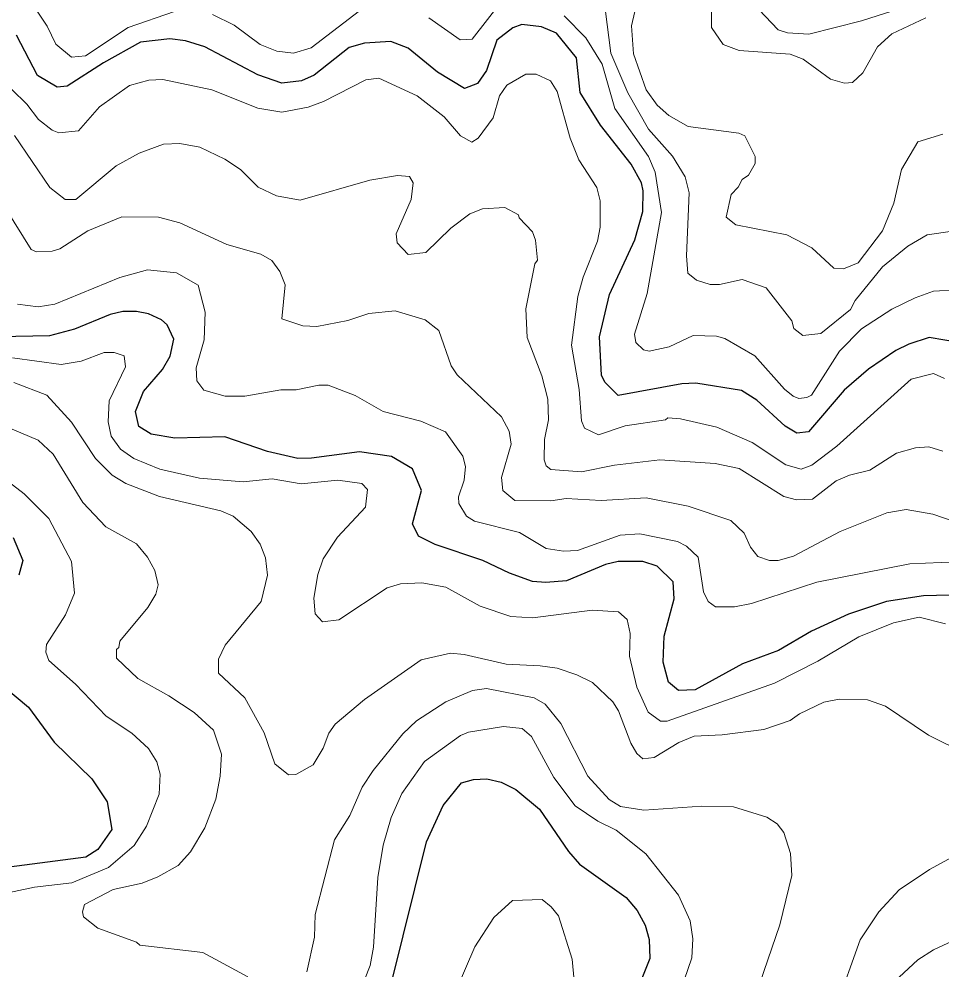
# Model space of a CAD drawing. Extents: x 673.3 to 698.5, y 6984.3 to 7012.3.
# Drawn here: x 692.636 to 693.785, y 6993.382 to 6994.566 of the extents above; entities that cross this region are included whole.
import ezdxf

# ---------------------------------------------------------------- set-up
doc = ezdxf.new("R2010")
doc.units = 0
doc.header["$LTSCALE"] = 0.032
doc.layers.add('1', color=7, linetype='Continuous', lineweight=25)
doc.layers.add('2', color=7, linetype='Continuous', lineweight=13)

msp = doc.modelspace()

# ---------------------------------------------------------------- linework, layer by layer
at = {"layer": '1'}
for points in [[(693.6189, 6994.0514), (693.6043, 6994.0499), (693.5898, 6994.0585), (693.5548, 6994.0909), (693.5354, 6994.1029), (693.4787, 6994.1119), (693.4614, 6994.1111), (693.382, 6994.0968), (693.3653, 6994.1133), (693.3611, 6994.122), (693.3588, 6994.17), (693.3712, 6994.2226), (693.4028, 6994.2906), (693.4125, 6994.3261), (693.4131, 6994.3516), (693.4109, 6994.3617), (693.3983, 6994.3848), (693.3598, 6994.4335), (693.3344, 6994.4743), (693.33, 6994.5176), (693.3052, 6994.5482), (693.2865, 6994.5559), (693.2618, 6994.559), (693.2505, 6994.5549), (693.2306, 6994.5396), (693.2177, 6994.5018), (693.2068, 6994.4855), (693.1904, 6994.4794), (693.1567, 6994.4995), (693.1201, 6994.5297), (693.0989, 6994.5378), (693.0661, 6994.5356), (693.0469, 6994.5305), (693.0033, 6994.4957), (692.9875, 6994.4889), (692.9628, 6994.4857), (692.9332, 6994.4961), (692.8671, 6994.5312), (692.8429, 6994.5387), (692.8235, 6994.5412), (692.787, 6994.537), (692.7409, 6994.5111), (692.6957, 6994.482), (692.6832, 6994.4809), (692.6586, 6994.4954), (692.6325, 6994.5458)], [(693.7947, 6993.8481), (693.7621, 6993.8473), (693.7163, 6993.8399), (693.669, 6993.8244), (693.6228, 6993.803), (693.5815, 6993.7791), (693.5368, 6993.7624), (693.478, 6993.7298), (693.4572, 6993.7291), (693.4448, 6993.7396), (693.438, 6993.7645), (693.4393, 6993.7968), (693.4515, 6993.8433), (693.4505, 6993.8644), (693.4304, 6993.8839), (693.4126, 6993.8897), (693.382, 6993.8898), (693.366, 6993.8863), (693.3177, 6993.866), (693.2916, 6993.8636), (693.2751, 6993.8651), (693.2467, 6993.8752), (693.2132, 6993.8911), (693.154, 6993.911), (693.1332, 6993.9214), (693.1259, 6993.9367), (693.1369, 6993.9782), (693.1256, 6994.0052), (693.0997, 6994.0207), (693.0595, 6994.0264), (693, 6994.0185), (692.983, 6994.0184), (692.9452, 6994.0269), (692.8921, 6994.0451), (692.8295, 6994.0436), (692.8003, 6994.0487), (692.7846, 6994.0582), (692.7806, 6994.0767), (692.7904, 6994.1016), (692.8141, 6994.1293), (692.8238, 6994.1456), (692.8285, 6994.167), (692.82, 6994.1848), (692.8131, 6994.1909), (692.797, 6994.1984), (692.7818, 6994.2015), (692.765, 6994.2015), (692.749, 6994.1975), (692.7045, 6994.1794), (692.6735, 6994.1709), (692.6104, 6994.1698)], [(693.8082, 6994.1624), (693.7692, 6994.1689), (693.7439, 6994.1608), (693.7279, 6994.1528), (693.6936, 6994.1294), (693.6636, 6994.1032), (693.6189, 6994.0514)], [(692.6282, 6993.9197), (692.6403, 6993.8912), (692.6354, 6993.873)], [(692.6166, 6993.7342), (692.6472, 6993.7086), (692.6795, 6993.6646), (692.7262, 6993.619), (692.7455, 6993.5905), (692.7512, 6993.556), (692.7335, 6993.5309), (692.7189, 6993.5215), (692.6139, 6993.5077)], [(693.0997, 6993.3651), (693.1433, 6993.5407), (693.164, 6993.586), (693.1867, 6993.6141), (693.2016, 6993.6184), (693.2182, 6993.6192), (693.236, 6993.615), (693.2544, 6993.6058), (693.2841, 6993.5815), (693.32, 6993.5287), (693.3339, 6993.5129), (693.3919, 6993.4712), (693.4057, 6993.455), (693.4157, 6993.4368), (693.4206, 6993.4189), (693.4214, 6993.3952), (693.4021, 6993.3475)]]:
    msp.add_lwpolyline(points, dxfattribs=at)
at = {"layer": '2'}
for points in [[(693.4212, 6994.6556), (693.3987, 6994.5574), (693.4012, 6994.5226), (693.4167, 6994.4774), (693.4307, 6994.4586)], [(693.7984, 6994.3016), (693.767, 6994.2968), (693.7429, 6994.283), (693.7113, 6994.2569), (693.677, 6994.2151), (693.6714, 6994.204), (693.6345, 6994.1739), (693.6121, 6994.1714), (693.6008, 6994.1803), (693.5982, 6994.1898), (693.5661, 6994.2309), (693.5365, 6994.2414), (693.508, 6994.2349), (693.4964, 6994.2349), (693.4796, 6994.2403), (693.4686, 6994.2491), (693.4671, 6994.2709), (693.4702, 6994.3492), (693.4653, 6994.3692), (693.4497, 6994.3948), (693.4196, 6994.4285), (693.3939, 6994.4739), (693.3726, 6994.5232), (693.361, 6994.6147)], [(692.6449, 6994.5961), (692.6704, 6994.5569), (692.6813, 6994.5344), (692.701, 6994.5184), (692.7183, 6994.52), (692.7713, 6994.5552), (692.8292, 6994.5754)], [(693.146, 6994.5673), (693.1851, 6994.5397), (693.2002, 6994.5406), (693.2352, 6994.586)], [(693.5494, 6994.5862), (693.5814, 6994.5525), (693.593, 6994.5488), (693.6196, 6994.547), (693.6852, 6994.5634), (693.7331, 6994.5788)], [(692.8764, 6994.5716), (692.9036, 6994.5581), (692.9358, 6994.5342), (692.9566, 6994.5258), (692.9773, 6994.5232), (692.9996, 6994.5299), (693.0596, 6994.5762)], [(693.3145, 6994.5698), (693.3418, 6994.5425), (693.3618, 6994.5096), (693.3777, 6994.4543), (693.4198, 6994.3946), (693.4279, 6994.375), (693.436, 6994.3248), (693.4182, 6994.2238), (693.4023, 6994.1733), (693.4039, 6994.1628), (693.4133, 6994.1535), (693.4207, 6994.1519), (693.4453, 6994.1573), (693.4752, 6994.1713), (693.5045, 6994.1707), (693.5149, 6994.1677), (693.5522, 6994.1462), (693.5892, 6994.1045), (693.5998, 6994.0957), (693.6071, 6994.0932), (693.6168, 6994.0941), (693.6226, 6994.0973), (693.6578, 6994.152), (693.685, 6994.1799), (693.723, 6994.2041), (693.7521, 6994.2186), (693.7749, 6994.2267), (693.8042, 6994.2283)], [(693.7654, 6994.5672), (693.7228, 6994.5473), (693.7049, 6994.5313), (693.6867, 6994.4986), (693.6738, 6994.4867), (693.6639, 6994.4858), (693.6464, 6994.4908), (693.6123, 6994.5157), (693.596, 6994.5222), (693.5325, 6994.5264), (693.5126, 6994.5341), (693.498, 6994.5552), (693.498, 6994.5758)], [(693.7883, 6994.1181), (693.7746, 6994.1241), (693.7468, 6994.1172), (693.6543, 6994.0338), (693.6232, 6994.01), (693.6099, 6994.0049), (693.5906, 6994.0103), (693.5488, 6994.0382), (693.5048, 6994.0573), (693.4595, 6994.0678), (693.4438, 6994.0687), (693.441, 6994.0664), (693.3906, 6994.0589), (693.3573, 6994.0477), (693.3399, 6994.0561), (693.3364, 6994.0653), (693.3335, 6994.1044), (693.3238, 6994.1593), (693.3318, 6994.2202), (693.3382, 6994.2443), (693.3563, 6994.2889), (693.3595, 6994.3064), (693.3595, 6994.3391), (693.3553, 6994.3557), (693.3331, 6994.3903), (693.3221, 6994.4173), (693.3058, 6994.4756), (693.2975, 6994.4888), (693.2797, 6994.4971), (693.2668, 6994.4971), (693.2434, 6994.4834), (693.2342, 6994.4703), (693.2263, 6994.4427), (693.2074, 6994.4175), (693.1997, 6994.4125), (693.1857, 6994.4202), (693.1653, 6994.4438), (693.1315, 6994.4702), (693.0839, 6994.4923), (693.0676, 6994.49), (693.0147, 6994.4629), (692.9956, 6994.4559), (692.9631, 6994.4499), (692.9331, 6994.4547), (692.8756, 6994.4776), (692.8145, 6994.4906), (692.7974, 6994.4897), (692.773, 6994.4831), (692.7357, 6994.4564), (692.7095, 6994.4264), (692.685, 6994.4239), (692.6769, 6994.4272), (692.6596, 6994.4406), (692.6451, 6994.4598)], [(692.6451, 6994.4598), (692.6264, 6994.4778)], [(693.4307, 6994.4586), (693.445, 6994.4458), (693.4693, 6994.4318), (693.5322, 6994.4238), (693.5397, 6994.4204), (693.5525, 6994.3945), (693.5525, 6994.3856), (693.5441, 6994.3713), (693.5362, 6994.3658), (693.5313, 6994.3563), (693.5227, 6994.3473), (693.5164, 6994.3191), (693.5287, 6994.3093), (693.5922, 6994.2968), (693.6232, 6994.2807), (693.6506, 6994.2553), (693.6627, 6994.2545), (693.6807, 6994.2621), (693.7114, 6994.302), (693.7253, 6994.3365), (693.7348, 6994.3783), (693.7551, 6994.4129), (693.7863, 6994.4222)], [(692.6298, 6994.4205), (692.6737, 6994.3557), (692.6929, 6994.3408), (692.7062, 6994.3408), (692.7566, 6994.3827), (692.7852, 6994.3988), (692.8155, 6994.4099), (692.8357, 6994.4109), (692.8609, 6994.406), (692.8919, 6994.3914), (692.9116, 6994.3783), (692.9334, 6994.3565), (692.9562, 6994.3455), (692.9859, 6994.34), (693.0727, 6994.3652), (693.1071, 6994.3709), (693.1218, 6994.3694), (693.1266, 6994.3616), (693.1242, 6994.3408), (693.1054, 6994.298), (693.1067, 6994.2871), (693.1205, 6994.2724), (693.1422, 6994.2751), (693.1733, 6994.3051), (693.1973, 6994.3231), (693.2129, 6994.3293), (693.2406, 6994.3309), (693.2576, 6994.3219), (693.2585, 6994.3182), (693.2751, 6994.3008), (693.279, 6994.2901), (693.2813, 6994.2653), (693.2782, 6994.2607), (693.2667, 6994.2049), (693.2684, 6994.1691), (693.2869, 6994.1212), (693.2942, 6994.0922), (693.2952, 6994.0665), (693.2902, 6994.0418), (693.2896, 6994.0164), (693.2924, 6994.0092), (693.2979, 6994.0044), (693.3363, 6994.0015), (693.3772, 6994.0101), (693.4339, 6994.0166), (693.5027, 6994.0118), (693.5325, 6994.0059), (693.5882, 6993.9708), (693.6039, 6993.9666), (693.6242, 6993.9675), (693.6536, 6993.9902), (693.6699, 6993.9974), (693.6954, 6994.0037), (693.7285, 6994.0248), (693.7524, 6994.0314), (693.7689, 6994.0329), (693.7864, 6994.0272)], [(693.8138, 6993.9353), (693.774, 6993.949), (693.7407, 6993.9547), (693.7165, 6993.9507), (693.6583, 6993.9274), (693.6004, 6993.8964), (693.5813, 6993.8913), (693.5704, 6993.8913), (693.5558, 6993.8962), (693.5468, 6993.9077), (693.5387, 6993.9254), (693.5221, 6993.941), (693.469, 6993.9588), (693.4168, 6993.9694), (693.3608, 6993.9661), (693.3172, 6993.9686), (693.2979, 6993.9654), (693.2533, 6993.966), (693.2382, 6993.9785), (693.2367, 6993.9944), (693.2487, 6994.036), (693.2461, 6994.0522), (693.2367, 6994.0702), (693.1813, 6994.1223), (693.1739, 6994.1339), (693.1584, 6994.1778), (693.1413, 6994.1909), (693.1041, 6994.2023), (693.0713, 6994.199), (693.0452, 6994.19), (693.0067, 6994.1828), (692.9892, 6994.1836), (692.963, 6994.1922), (692.967, 6994.2346), (692.9604, 6994.2512), (692.9506, 6994.265), (692.9367, 6994.2727), (692.8944, 6994.2849), (692.8358, 6994.312), (692.8092, 6994.3189), (692.7634, 6994.3195), (692.7214, 6994.3018), (692.6863, 6994.2794), (692.6769, 6994.2764), (692.6574, 6994.2757), (692.6507, 6994.2785), (692.6199, 6994.328)], [(692.6336, 6994.2107), (692.6592, 6994.2074), (692.6803, 6994.2105), (692.7612, 6994.2436), (692.7957, 6994.2535), (692.8318, 6994.2495), (692.8585, 6994.2341), (692.8676, 6994.2007), (692.8662, 6994.166), (692.8563, 6994.131), (692.8571, 6994.115), (692.8659, 6994.1032), (692.8925, 6994.0958), (692.9168, 6994.0957), (692.9615, 6994.1037), (692.9808, 6994.1038), (693.0091, 6994.1094), (693.0207, 6994.1094), (693.0544, 6994.0967), (693.0891, 6994.0767), (693.1362, 6994.0647), (693.1667, 6994.0514), (693.1885, 6994.0213), (693.1917, 6994.0082), (693.1901, 6993.9911), (693.1832, 6993.9705), (693.1835, 6993.9622), (693.1929, 6993.9464), (693.2031, 6993.9403), (693.2591, 6993.9259), (693.2922, 6993.9061), (693.3139, 6993.9028), (693.3313, 6993.9035), (693.3845, 6993.9226), (693.409, 6993.9245), (693.4559, 6993.9147), (693.467, 6993.9091), (693.4814, 6993.8954), (693.4881, 6993.852), (693.4941, 6993.84), (693.5032, 6993.8333), (693.527, 6993.8334), (693.548, 6993.8374), (693.6293, 6993.8642), (693.7453, 6993.8871), (693.8038, 6993.8896)], [(693.6819, 6993.7959), (693.6305, 6993.7657), (693.5768, 6993.7384), (693.4429, 6993.691), (693.4348, 6993.6909), (693.4193, 6993.7022), (693.405, 6993.7335), (693.3962, 6993.7721), (693.3969, 6993.8), (693.393, 6993.8176), (693.3825, 6993.827), (693.3496, 6993.8293), (693.2758, 6993.8196), (693.2483, 6993.8212), (693.21, 6993.8341), (693.1674, 6993.8578), (693.1374, 6993.8635), (693.1106, 6993.862), (693.0943, 6993.8571), (693.0338, 6993.8174), (693.0137, 6993.8147), (693.0043, 6993.8247), (693.0029, 6993.8443), (693.0078, 6993.8736), (693.0144, 6993.8932), (693.0323, 6993.9204), (693.0673, 6993.9575), (693.0696, 6993.9797), (693.0624, 6993.9871), (693.0327, 6993.9914), (692.987, 6993.9865), (692.9507, 6993.993), (692.9147, 6993.989), (692.8605, 6993.9937), (692.811, 6994.0049), (692.7784, 6994.0181), (692.7619, 6994.0297), (692.7504, 6994.0462), (692.7464, 6994.064), (692.748, 6994.0902), (692.7682, 6994.1323), (692.7664, 6994.1462), (692.7539, 6994.1502), (692.7414, 6994.1502), (692.7129, 6994.1396), (692.6879, 6994.1355), (692.6274, 6994.1436)], [(693.5962, 6993.6916), (693.5634, 6993.6804), (693.5116, 6993.6738), (693.4768, 6993.6721), (693.4576, 6993.6642), (693.4269, 6993.6456), (693.4127, 6993.644), (693.4053, 6993.6507), (693.3977, 6993.6635), (693.3823, 6993.7039), (693.3752, 6993.7151), (693.3498, 6993.739), (693.3305, 6993.7486), (693.3058, 6993.7568), (693.2849, 6993.7601), (693.2422, 6993.7619), (693.1899, 6993.774), (693.1729, 6993.7756), (693.1363, 6993.7673), (693.0659, 6993.7181), (693.0294, 6993.6871), (693.0216, 6993.6761), (693.0145, 6993.6573), (693.0019, 6993.6364), (692.9803, 6993.6243), (692.9712, 6993.6242), (692.9542, 6993.6378), (692.9408, 6993.6765), (692.9167, 6993.72), (692.884, 6993.7507), (692.884, 6993.7681), (692.8922, 6993.7857), (692.9372, 6993.8402), (692.945, 6993.8728), (692.9426, 6993.8943), (692.936, 6993.9115), (692.9246, 6993.9271), (692.9021, 6993.9464), (692.8871, 6993.9531), (692.8107, 6993.9707), (692.7686, 6993.9872), (692.7514, 6993.9974), (692.7308, 6994.0181), (692.7009, 6994.0637), (692.6703, 6994.0973), (692.6292, 6994.1128)], [(692.7888, 6993.4891), (692.8085, 6993.4968), (692.8336, 6993.5111), (692.8492, 6993.5283), (692.8672, 6993.5581), (692.8808, 6993.5938), (692.8863, 6993.6225), (692.8879, 6993.6497), (692.878, 6993.6796), (692.8536, 6993.7017), (692.8223, 6993.7225), (692.7835, 6993.744), (692.7569, 6993.7694), (692.7569, 6993.7802), (692.76, 6993.7828), (692.7613, 6993.7908), (692.7959, 6993.8326), (692.8058, 6993.8492), (692.8089, 6993.8609), (692.8048, 6993.8785), (692.7954, 6993.8954), (692.7817, 6993.9121), (692.7437, 6993.9332), (692.715, 6993.9634), (692.6781, 6994.0238), (692.6592, 6994.041), (692.6269, 6994.0549)], [(692.5784, 6993.4678), (692.6547, 6993.4841), (692.7014, 6993.4894), (692.7471, 6993.5085), (692.7789, 6993.536), (692.7942, 6993.5603), (692.8103, 6993.6001), (692.8113, 6993.6248), (692.807, 6993.6404), (692.7968, 6993.6567), (692.7759, 6993.676), (692.7442, 6993.6971), (692.7058, 6993.7371), (692.6726, 6993.7667), (692.669, 6993.777), (692.6696, 6993.7864), (692.6933, 6993.8236), (692.7048, 6993.8503), (692.7007, 6993.8898), (692.6728, 6993.9436), (692.6418, 6993.9744), (692.6164, 6993.9938)], [(693.7898, 6993.8121), (693.757, 6993.8204), (693.7251, 6993.8135), (693.6819, 6993.7959)], [(693.5484, 6993.3356), (693.5835, 6993.4371), (693.5981, 6993.4985), (693.5966, 6993.5261), (693.5883, 6993.5521), (693.5801, 6993.563), (693.5672, 6993.5712), (693.5257, 6993.5842), (693.486, 6993.585), (693.4139, 6993.5802), (693.3847, 6993.5846), (693.3706, 6993.5934), (693.344, 6993.6225), (693.3105, 6993.6879), (693.2911, 6993.712), (693.2771, 6993.7202), (693.2178, 6993.7316), (693.2005, 6993.7292), (693.1671, 6993.7152), (693.1306, 6993.6915), (693.1138, 6993.6753), (693.0765, 6993.6293), (693.0629, 6993.6088), (693.0475, 6993.5734), (693.0287, 6993.5431), (693.0045, 6993.4501), (693.0036, 6993.4219), (692.994, 6993.3788)], [(693.6532, 6993.3337), (693.6835, 6993.4186), (693.7066, 6993.4533), (693.732, 6993.4809), (693.7697, 6993.5063), (693.8208, 6993.5339), (693.8382, 6993.5473), (693.8594, 6993.5881), (693.8667, 6993.6105), (693.8645, 6993.6223), (693.8554, 6993.6341), (693.8428, 6993.6423), (693.7918, 6993.662), (693.7686, 6993.6737), (693.7149, 6993.7095), (693.6924, 6993.7176), (693.6574, 6993.7185), (693.6383, 6993.7146), (693.6077, 6993.7001), (693.5962, 6993.6916)], [(693.4596, 6993.3551), (693.4735, 6993.3961), (693.4751, 6993.4196), (693.4718, 6993.442), (693.4572, 6993.4743), (693.4163, 6993.5258), (693.3796, 6993.555), (693.3565, 6993.5662), (693.3283, 6993.5853), (693.3017, 6993.6208), (693.2739, 6993.672), (693.2624, 6993.6819), (693.239, 6993.6844), (693.1954, 6993.6771), (693.1854, 6993.6729), (693.1407, 6993.6407), (693.1125, 6993.6007), (693.0992, 6993.5711), (693.0892, 6993.5366), (693.0827, 6993.4961), (693.0771, 6993.4092), (693.0729, 6993.3867), (693.0385, 6993.2993)], [(692.9206, 6993.3724), (692.8645, 6993.4029), (692.786, 6993.4119), (692.7819, 6993.4156), (692.7339, 6993.4329), (692.7157, 6993.4471), (692.7146, 6993.4534), (692.717, 6993.4626), (692.753, 6993.4811), (692.7888, 6993.4891)], [(693.3294, 6993.3405), (693.3246, 6993.3943), (693.3074, 6993.4482), (693.2984, 6993.4596), (693.2871, 6993.4686), (693.2504, 6993.4677), (693.2271, 6993.4463), (693.2034, 6993.4098), (693.1709, 6993.3348)], [(693.7085, 6993.35), (693.7554, 6993.3934), (693.7746, 6993.4061), (693.7989, 6993.4173)]]:
    msp.add_lwpolyline(points, dxfattribs=at)

doc.saveas('drawing.dxf')
